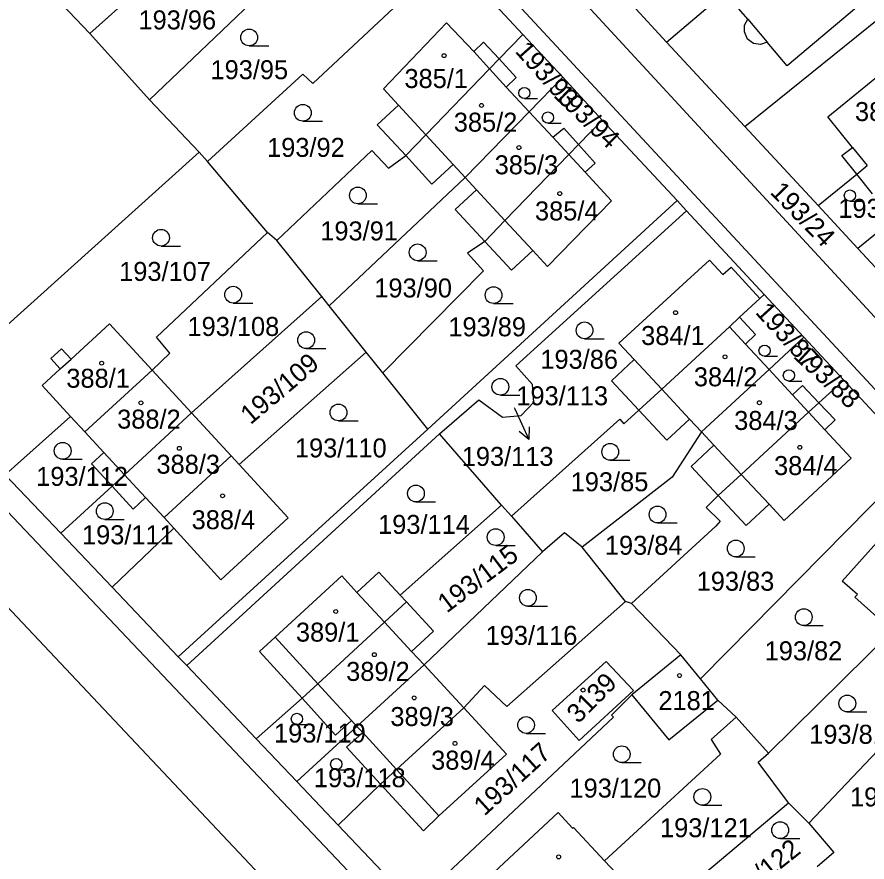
# Model space of a CAD drawing. Extents: x -735249 to -729401, y -1124843 to -1121828.
# Drawn here: x -733440.4 to -733364.3, y -1124132.9 to -1124057.2 of the extents above; entities that cross this region are included whole.
import ezdxf

# ---------------------------------------------------------------- set-up
doc = ezdxf.new("R2010")
doc.units = 0
for name, color, linetype in [('Vrstva 1', 7, 'Continuous'), ('Vrstva 16', 7, 'Continuous'), ('Vrstva 18', 7, 'Continuous'), ('Vrstva 19', 7, 'Continuous'), ('Vrstva 25', 7, 'Continuous'), ('Vrstva 4', 7, 'Continuous')]:
    doc.layers.add(name, color=color, linetype=linetype)

msp = doc.modelspace()

# ---------------------------------------------------------------- linework, layer by layer
at = {"layer": 'Vrstva 1'}
for points in [[(-733443.43, -1123997.61), (-733335.41, -1124114.67)], [(-733340.07, -1124115.95), (-733446.56, -1124001.17)], [(-733386.66, -1124159.2), (-733494.91, -1124044.89)], [(-733433.92, -1124058.7), (-733421.65, -1124047.72)], [(-733375.25, -1124067.04), (-733351.25, -1124047.65)], [(-733413.95, -1124063.17), (-733401.7, -1124051.71)], [(-733401.7, -1124051.71), (-733395.13, -1124058.78)], [(-733439.59, -1124052.74), (-733433.92, -1124058.7)], [(-733428.56, -1124064.65), (-733418.82, -1124055.29)], [(-733374.98, -1124057.42), (-733377.04, -1124055.02)], [(-733382.28, -1124059.46), (-733385.35, -1124056.14)], [(-733382.28, -1124059.46), (-733377.98, -1124055.83)], [(-733365.25, -1124056.37), (-733371.47, -1124061.59)], [(-733401.96, -1124057.73), (-733407.63, -1124063.64)], [(-733399.52, -1124060.31), (-733401.96, -1124057.73)], [(-733375.28, -1124057.96), (-733374.98, -1124057.42)], [(-733433.92, -1124058.7), (-733428.56, -1124064.65)], [(-733375.3, -1124058.56), (-733375.28, -1124057.96)], [(-733375.03, -1124059.22), (-733375.3, -1124058.56)], [(-733398.66, -1124059.46), (-733399.52, -1124060.31)], [(-733397.26, -1124060.98), (-733398.66, -1124059.46)], [(-733395.13, -1124058.78), (-733397.26, -1124060.98)], [(-733395.13, -1124058.78), (-733391.57, -1124062.62)], [(-733375.25, -1124067.04), (-733382.28, -1124059.46)], [(-733374.48, -1124059.59), (-733375.03, -1124059.22)], [(-733373.86, -1124059.69), (-733374.48, -1124059.59)], [(-733373.25, -1124059.48), (-733373.86, -1124059.69)], [(-733371.47, -1124061.59), (-733373.25, -1124059.48)], [(-733398.11, -1124061.86), (-733397.26, -1124060.98)], [(-733397.26, -1124060.98), (-733395.73, -1124062.64)], [(-733367.82, -1124066.17), (-733361.53, -1124061.02)], [(-733423.39, -1124070.16), (-733414.84, -1124062.34)], [(-733414.84, -1124062.34), (-733413.95, -1124063.17)], [(-733403.82, -1124067.77), (-733398.11, -1124061.86)], [(-733395.73, -1124062.64), (-733396.62, -1124063.5)], [(-733394.57, -1124065.7), (-733391.57, -1124062.62)], [(-733391.57, -1124062.62), (-733388.02, -1124066.45)], [(-733406.27, -1124065.11), (-733407.63, -1124063.64)], [(-733396.62, -1124063.5), (-733394.57, -1124065.7)], [(-733428.56, -1124064.65), (-733424.14, -1124069.34)], [(-733408.18, -1124066.87), (-733406.27, -1124065.11)], [(-733400.29, -1124071.59), (-733394.57, -1124065.7)], [(-733394.57, -1124065.7), (-733392.44, -1124067.99)], [(-733365.62, -1124068.9), (-733367.82, -1124066.17)], [(-733405.63, -1124069.64), (-733408.18, -1124066.87)], [(-733388.02, -1124066.45), (-733390.14, -1124068.64)], [(-733388.02, -1124066.45), (-733381.32, -1124073.66)], [(-733368.69, -1124074.11), (-733375.25, -1124067.04)], [(-733405.63, -1124069.64), (-733403.82, -1124067.77)], [(-733392.44, -1124067.99), (-733391.47, -1124067.17)], [(-733390.14, -1124068.64), (-733391.47, -1124067.17)], [(-733424.14, -1124069.34), (-733448.29, -1124091.06)], [(-733424.14, -1124069.34), (-733423.39, -1124070.16)], [(-733417.17, -1124077.24), (-733408.67, -1124069.18)], [(-733408.67, -1124069.18), (-733407.18, -1124070.75)], [(-733390.14, -1124068.64), (-733391.01, -1124069.54)], [(-733388.65, -1124070.3), (-733390.14, -1124068.64)], [(-733366.57, -1124069.64), (-733365.62, -1124068.9)], [(-733407.18, -1124070.75), (-733405.63, -1124069.64)], [(-733405.63, -1124069.64), (-733403.28, -1124072.19)], [(-733391.01, -1124069.54), (-733396.74, -1124075.45)], [(-733365.24, -1124071.3), (-733366.57, -1124069.64)], [(-733418.01, -1124076.51), (-733423.39, -1124070.16)], [(-733403.28, -1124072.19), (-733401.37, -1124070.42)], [(-733401.37, -1124070.42), (-733400.29, -1124071.59)], [(-733389.55, -1124071.11), (-733388.65, -1124070.3)], [(-733365.24, -1124071.3), (-733364.3, -1124070.53)], [(-733400.29, -1124071.59), (-733410.91, -1124081.61)], [(-733400.29, -1124071.59), (-733399.28, -1124072.69)], [(-733387.19, -1124073.69), (-733389.55, -1124071.11)], [(-733368.69, -1124074.11), (-733365.24, -1124071.3)], [(-733363.82, -1124073.06), (-733365.24, -1124071.3)], [(-733399.28, -1124072.69), (-733401.19, -1124074.45)], [(-733381.32, -1124073.66), (-733403.64, -1124094.13)], [(-733392.92, -1124079.58), (-733387.19, -1124073.69)], [(-733380.48, -1124074.57), (-733381.32, -1124073.66)], [(-733401.19, -1124074.45), (-733398.55, -1124077.32)], [(-733395.76, -1124088.47), (-733380.48, -1124074.57)], [(-733380.48, -1124074.57), (-733373.51, -1124082.08)], [(-733365.13, -1124077.95), (-733368.69, -1124074.11)], [(-733361, -1124074.59), (-733365.13, -1124077.95)], [(-733396.74, -1124075.45), (-733398.55, -1124077.32)], [(-733427.94, -1124085.91), (-733418.01, -1124076.51)], [(-733417.17, -1124077.24), (-733418.01, -1124076.51)], [(-733413.15, -1124082.25), (-733417.17, -1124077.24)], [(-733398.55, -1124077.32), (-733400.09, -1124078.38)], [(-733398.55, -1124077.32), (-733396.16, -1124079.91)], [(-733400.09, -1124078.38), (-733398.65, -1124079.97)], [(-733396.16, -1124079.91), (-733394.25, -1124078.14)], [(-733394.25, -1124078.14), (-733392.92, -1124079.58)], [(-733361.57, -1124081.79), (-733365.13, -1124077.95)], [(-733380.45, -1124080.86), (-733378.42, -1124079)], [(-733378.42, -1124079), (-733377.23, -1124080.3)], [(-733398.65, -1124079.97), (-733407.67, -1124089.09)], [(-733377.23, -1124080.3), (-733376.49, -1124079.62)], [(-733376.49, -1124079.62), (-733373.9, -1124082.44)], [(-733386.54, -1124086.43), (-733380.45, -1124080.86)], [(-733413.15, -1124082.25), (-733424.8, -1124092.69)], [(-733412.48, -1124083.09), (-733413.15, -1124082.25)], [(-733412.48, -1124083.09), (-733410.91, -1124081.61)], [(-733373.51, -1124082.08), (-733373.9, -1124082.44)], [(-733369.96, -1124085.91), (-733373.51, -1124082.08)], [(-733373.9, -1124082.44), (-733375.72, -1124084.12)], [(-733409.17, -1124087.23), (-733412.48, -1124083.09)], [(-733375.72, -1124084.12), (-733376.63, -1124084.96)], [(-733375.72, -1124084.12), (-733374.3, -1124085.67)], [(-733435.6, -1124087.86), (-733432.16, -1124084.7)], [(-733432.16, -1124084.7), (-733428.34, -1124088.85)], [(-733376.63, -1124084.96), (-733382.7, -1124090.55)], [(-733464.16, -1124085.8), (-733387.2, -1124167.51)], [(-733426.74, -1124087.32), (-733427.94, -1124085.91)], [(-733374.3, -1124085.67), (-733375.19, -1124086.54)], [(-733373.09, -1124088.8), (-733369.96, -1124085.91)], [(-733366.4, -1124089.74), (-733369.96, -1124085.91)], [(-733385.17, -1124087.9), (-733386.54, -1124086.43)], [(-733375.19, -1124086.54), (-733373.09, -1124088.8)], [(-733437.42, -1124087.81), (-733436.45, -1124086.93)], [(-733436.45, -1124086.93), (-733435.6, -1124087.86)], [(-733428.34, -1124088.85), (-733426.74, -1124087.32)], [(-733420.54, -1124097.31), (-733409.17, -1124087.23)], [(-733407.67, -1124089.09), (-733409.17, -1124087.23)], [(-733436.57, -1124088.74), (-733437.42, -1124087.81)], [(-733387.21, -1124089.8), (-733385.17, -1124087.9)], [(-733438.18, -1124090.22), (-733436.57, -1124088.74)], [(-733434.35, -1124094.38), (-733428.34, -1124088.85)], [(-733428.34, -1124088.85), (-733427.58, -1124089.67)], [(-733403.64, -1124094.13), (-733407.67, -1124089.09)], [(-733394.26, -1124090.15), (-733395.76, -1124088.47)], [(-733373.09, -1124088.8), (-733379.14, -1124094.37)], [(-733373.09, -1124088.8), (-733370.98, -1124091.07)], [(-733427.58, -1124089.67), (-733424.8, -1124092.69)], [(-733384.75, -1124092.44), (-733387.21, -1124089.8)], [(-733368.62, -1124091.78), (-733366.4, -1124089.74)], [(-733366.4, -1124089.74), (-733359.83, -1124096.83)], [(-733435.64, -1124092.99), (-733438.18, -1124090.22)], [(-733394.16, -1124091.72), (-733394.26, -1124090.15)], [(-733382.7, -1124090.55), (-733384.75, -1124092.44)], [(-733370.98, -1124091.07), (-733370.1, -1124090.22)], [(-733370.1, -1124090.22), (-733368.62, -1124091.78)], [(-733402.59, -1124094.55), (-733399.08, -1124091.5)], [(-733399.08, -1124091.5), (-733396.95, -1124093.07)], [(-733395.3, -1124092.91), (-733394.16, -1124091.72)], [(-733369.54, -1124092.63), (-733368.62, -1124091.78)], [(-733368.62, -1124091.78), (-733367.16, -1124093.31)], [(-733424.8, -1124092.69), (-733430.82, -1124098.23)], [(-733424.8, -1124092.69), (-733421.25, -1124096.54)], [(-733396.95, -1124093.07), (-733395.3, -1124092.91)], [(-733386.1, -1124093.65), (-733384.75, -1124092.44)], [(-733382.24, -1124095.13), (-733384.75, -1124092.44)], [(-733375.58, -1124098.2), (-733369.54, -1124092.63)], [(-733441.49, -1124098.22), (-733435.64, -1124092.99)], [(-733435.64, -1124092.99), (-733434.35, -1124094.38)], [(-733396.14, -1124101.92), (-733386.44, -1124093.23)], [(-733386.44, -1124093.23), (-733386.1, -1124093.65)], [(-733380.2, -1124093.23), (-733382.24, -1124095.13)], [(-733379.14, -1124094.37), (-733380.2, -1124093.23)], [(-733367.16, -1124093.31), (-733368.1, -1124094.19)], [(-733432.66, -1124096.23), (-733434.35, -1124094.38)], [(-733426, -1124114.53), (-733403.64, -1124094.13)], [(-733379.14, -1124094.37), (-733381.76, -1124098.44)], [(-733378.02, -1124095.58), (-733379.14, -1124094.37)], [(-733368.1, -1124094.19), (-733365.74, -1124096.75)], [(-733425.24, -1124115.32), (-733402.59, -1124094.55)], [(-733397.06, -1124100.95), (-733402.59, -1124094.55)], [(-733380.06, -1124097.48), (-733378.02, -1124095.58)], [(-733433.77, -1124097.25), (-733432.66, -1124096.23)], [(-733427.26, -1124102.06), (-733421.25, -1124096.54)], [(-733421.25, -1124096.54), (-733420.54, -1124097.31)], [(-733365.74, -1124096.75), (-733371.73, -1124102.32)], [(-733431.93, -1124099.25), (-733433.77, -1124097.25)], [(-733420.54, -1124097.31), (-733416.14, -1124102.09)], [(-733377.63, -1124100.09), (-733380.06, -1124097.48)], [(-733359.83, -1124096.83), (-733376.85, -1124114.08)], [(-733436.51, -1124103.46), (-733441.49, -1124098.22)], [(-733430.82, -1124098.23), (-733431.93, -1124099.25)], [(-733377.63, -1124100.09), (-733375.58, -1124098.2)], [(-733381.76, -1124098.44), (-733389.81, -1124104.72)], [(-733436.51, -1124103.46), (-733431.93, -1124099.25)], [(-733431.93, -1124099.25), (-733430.03, -1124101.31)], [(-733430.03, -1124101.31), (-733428.93, -1124100.27)], [(-733428.93, -1124100.27), (-733427.26, -1124102.06)], [(-733377.63, -1124100.09), (-733378.73, -1124101.15)], [(-733375.13, -1124102.77), (-733377.63, -1124100.09)], [(-733406.12, -1124109), (-733397.06, -1124100.95)], [(-733397.06, -1124100.95), (-733396.14, -1124101.92)], [(-733378.73, -1124101.15), (-733377.46, -1124102.39)], [(-733373.09, -1124100.86), (-733375.13, -1124102.77)], [(-733371.73, -1124102.32), (-733373.09, -1124100.86)], [(-733427.26, -1124102.06), (-733426.39, -1124103)], [(-733416.14, -1124102.09), (-733422.17, -1124107.64)], [(-733396.14, -1124101.92), (-733393.39, -1124105.13)], [(-733366.53, -1124107.74), (-733361.37, -1124101.98)], [(-733377.84, -1124102.82), (-733385.42, -1124109.76)], [(-733377.46, -1124102.39), (-733377.84, -1124102.82)], [(-733431.92, -1124108.29), (-733436.51, -1124103.46)], [(-733426.39, -1124103), (-733431.92, -1124108.29)], [(-733422.17, -1124107.64), (-733426.39, -1124103)], [(-733391.42, -1124103.43), (-733393.39, -1124105.13)], [(-733389.81, -1124104.72), (-733391.42, -1124103.43)], [(-733403.98, -1124115.26), (-733393.39, -1124105.13)], [(-733385.93, -1124109.57), (-733389.81, -1124104.72)], [(-733417.33, -1124112.77), (-733411.36, -1124107.28)], [(-733411.36, -1124107.28), (-733409.99, -1124108.76)], [(-733409.99, -1124108.76), (-733408.03, -1124106.94)], [(-733408.03, -1124106.94), (-733406.12, -1124109)], [(-733365.17, -1124108.94), (-733366.53, -1124107.74)], [(-733431.92, -1124108.29), (-733426, -1124114.53)], [(-733365.4, -1124109.2), (-733365.17, -1124108.94)], [(-733407.53, -1124111.42), (-733405.56, -1124109.61)], [(-733406.12, -1124109), (-733405.56, -1124109.61)], [(-733405.56, -1124109.61), (-733403.14, -1124112.22)], [(-733396.58, -1124118.98), (-733385.93, -1124109.57)], [(-733385.42, -1124109.76), (-733385.93, -1124109.57)], [(-733362.03, -1124112.2), (-733365.4, -1124109.2)], [(-733385.42, -1124109.76), (-733380.99, -1124114.35)], [(-733413.51, -1124116.94), (-733407.53, -1124111.42)], [(-733403.14, -1124112.22), (-733405.1, -1124114.04)], [(-733373.14, -1124123.17), (-733362.03, -1124112.2)], [(-733418.71, -1124114.04), (-733417.33, -1124112.77)], [(-733414.91, -1124118.23), (-733418.71, -1124114.04)], [(-733405.1, -1124114.04), (-733403.98, -1124115.26)], [(-733376.85, -1124114.08), (-733379.23, -1124116.5)], [(-733426, -1124114.53), (-733425.24, -1124115.32)], [(-733392.51, -1124119.34), (-733387.68, -1124114.96)], [(-733387.68, -1124114.96), (-733385.24, -1124117.54)], [(-733380.99, -1124114.35), (-733385.38, -1124117.94)], [(-733379.23, -1124116.5), (-733380.99, -1124114.35)], [(-733425.24, -1124115.32), (-733419.01, -1124121.89)], [(-733403.98, -1124115.26), (-733410, -1124120.77)], [(-733400.43, -1124119.1), (-733403.98, -1124115.26)], [(-733377.68, -1124118.4), (-733379.23, -1124116.5)], [(-733414.91, -1124118.23), (-733413.51, -1124116.94)], [(-733400.43, -1124119.1), (-733398.56, -1124117.09)], [(-733398.56, -1124117.09), (-733396.58, -1124118.98)], [(-733385.24, -1124117.54), (-733390.08, -1124122.02)], [(-733387.21, -1124119.75), (-733385.38, -1124117.94)], [(-733385.38, -1124117.94), (-733382.07, -1124121.98)], [(-733419.01, -1124121.89), (-733414.91, -1124118.23)], [(-733411.92, -1124121.54), (-733414.91, -1124118.23)], [(-733382.07, -1124121.98), (-733377.68, -1124118.4)], [(-733377.68, -1124118.4), (-733376.04, -1124119.94)], [(-733369.52, -1124129.43), (-733358.9, -1124118.22)], [(-733406.46, -1124124.61), (-733400.43, -1124119.1)], [(-733396.6, -1124123.24), (-733400.43, -1124119.1)], [(-733390.08, -1124122.02), (-733392.51, -1124119.34)], [(-733410.47, -1124120.25), (-733411.92, -1124121.54)], [(-733410, -1124120.77), (-733410.47, -1124120.25)], [(-733404.89, -1124136.75), (-733387.03, -1124119.94)], [(-733387.03, -1124119.94), (-733387.21, -1124119.75)], [(-733376.04, -1124119.94), (-733378.28, -1124121.93)], [(-733373.14, -1124123.17), (-733376.04, -1124119.94)], [(-733415.39, -1124125.7), (-733410, -1124120.77)], [(-733410, -1124120.77), (-733409.48, -1124121.3)], [(-733409.48, -1124121.3), (-733410.93, -1124122.63)], [(-733419.01, -1124121.89), (-733415.39, -1124125.7)], [(-733410.93, -1124122.63), (-733407.9, -1124125.93)], [(-733378.28, -1124121.93), (-733377.43, -1124123.24)], [(-733402.65, -1124128.78), (-733396.6, -1124123.24)], [(-733377.43, -1124123.24), (-733387.82, -1124132.81)], [(-733374.05, -1124123.96), (-733373.14, -1124123.17)], [(-733371.36, -1124127.62), (-733374.05, -1124123.96)], [(-733407.9, -1124125.93), (-733406.46, -1124124.61)], [(-733415.39, -1124125.7), (-733411.68, -1124129.6)], [(-733411.68, -1124129.6), (-733407.9, -1124125.93)], [(-733407.9, -1124125.93), (-733404.04, -1124130.13)], [(-733381.47, -1124136.12), (-733371.36, -1124127.62)], [(-733371.36, -1124127.62), (-733369.52, -1124129.43)], [(-733397.7, -1124133.83), (-733391.98, -1124128.49)], [(-733391.98, -1124128.49), (-733390.7, -1124129.87)], [(-733404.04, -1124130.13), (-733402.65, -1124128.78)], [(-733369.52, -1124129.43), (-733367.29, -1124132.05)], [(-733411.68, -1124129.6), (-733404.89, -1124136.75)], [(-733390.7, -1124129.87), (-733390.6, -1124129.81)], [(-733390.6, -1124129.81), (-733387.82, -1124132.81)], [(-733367.29, -1124132.05), (-733368.79, -1124133.35)], [(-733387.82, -1124132.81), (-733386.79, -1124133.92)]]:
    msp.add_lwpolyline(points, dxfattribs=at)
at = {"layer": 'Vrstva 16'}
msp.add_lwpolyline([(-733395.92, -1124092.2), (-733395.86, -1124092.33)], dxfattribs=at)
at = {"layer": 'Vrstva 25'}
for points in [[(-733419.65, -1124059.8), (-733417.9, -1124059.8)], [(-733395, -1124064.53), (-733393.827, -1124064.53)], [(-733414.84, -1124066.55), (-733413.09, -1124066.55)], [(-733392.89, -1124066.73), (-733391.717, -1124066.73)], [(-733365.85, -1124073.72), (-733364.677, -1124073.72)], [(-733409.91, -1124073.95), (-733408.16, -1124073.95)], [(-733427.54, -1124077.74), (-733425.79, -1124077.74)], [(-733404.56, -1124079.05), (-733402.81, -1124079.05)], [(-733421.08, -1124082.84), (-733419.33, -1124082.84)], [(-733397.76, -1124082.88), (-733396.01, -1124082.88)], [(-733389.61, -1124086.04), (-733387.86, -1124086.04)], [(-733414.54, -1124086.92), (-733412.79, -1124086.92)], [(-733373.49, -1124087.61), (-733372.317, -1124087.61)], [(-733371.31, -1124089.83), (-733370.137, -1124089.83)], [(-733397.15, -1124091.09), (-733395.4, -1124091.09)], [(-733395.86, -1124092.33), (-733394.602, -1124095.053)], [(-733411.65, -1124093.39), (-733409.9, -1124093.39)], [(-733394.568, -1124093.935), (-733394.602, -1124095.053), (-733395.475, -1124094.355)], [(-733436.35, -1124096.83), (-733434.6, -1124096.83)], [(-733387.31, -1124096.92), (-733385.56, -1124096.92)], [(-733404.71, -1124100.65), (-733402.96, -1124100.65)], [(-733432.58, -1124102.23), (-733430.83, -1124102.23)], [(-733383.07, -1124102.53), (-733381.32, -1124102.53)], [(-733397.57, -1124104.56), (-733395.82, -1124104.56)], [(-733376.07, -1124105.58), (-733374.32, -1124105.58)], [(-733394.68, -1124110), (-733392.93, -1124110)], [(-733369.98, -1124111.73), (-733368.23, -1124111.73)], [(-733366.08, -1124119.46), (-733364.33, -1124119.46)], [(-733415.37, -1124120.59), (-733414.197, -1124120.59)], [(-733394.85, -1124121.39), (-733393.1, -1124121.39)], [(-733386.28, -1124124.01), (-733384.53, -1124124.01)], [(-733411.85, -1124124.65), (-733410.677, -1124124.65)], [(-733379.06, -1124127.83), (-733377.31, -1124127.83)], [(-733372.09, -1124130.81), (-733370.34, -1124130.81)]]:
    msp.add_lwpolyline(points, dxfattribs=at)
for centre, radius in [((-733419.65, -1124059.05), 0.75), ((-733402.19, -1124060.68), 0.175), ((-733395, -1124064.028), 0.503), ((-733414.84, -1124065.8), 0.75), ((-733398.84, -1124065.14), 0.175), ((-733392.89, -1124066.228), 0.503), ((-733395.49, -1124068.92), 0.175), ((-733409.91, -1124073.2), 0.75), ((-733391.83, -1124073.04), 0.175), ((-733365.85, -1124073.218), 0.503), ((-733427.54, -1124076.99), 0.75), ((-733404.56, -1124078.3), 0.75), ((-733421.08, -1124082.09), 0.75), ((-733397.76, -1124082.13), 0.75), ((-733381.46, -1124083.7), 0.175), ((-733389.61, -1124085.29), 0.75), ((-733414.54, -1124086.17), 0.75), ((-733373.49, -1124087.107), 0.503), ((-733377.03, -1124087.66), 0.175), ((-733432.86, -1124088.23), 0.175), ((-733371.309, -1124089.328), 0.503), ((-733397.15, -1124090.34), 0.75), ((-733429.34, -1124091.78), 0.175), ((-733411.65, -1124092.64), 0.75), ((-733373.95, -1124091.77), 0.175), ((-733436.35, -1124096.08), 0.75), ((-733425.9, -1124095.86), 0.175), ((-733387.31, -1124096.17), 0.75), ((-733370.33, -1124095.77), 0.175), ((-733404.71, -1124099.9), 0.75), ((-733422.03, -1124100.11), 0.175), ((-733432.58, -1124101.48), 0.75), ((-733383.07, -1124101.78), 0.75), ((-733397.57, -1124103.81), 0.75), ((-733376.07, -1124104.83), 0.75), ((-733394.68, -1124109.25), 0.75), ((-733411.89, -1124110.47), 0.175), ((-733369.98, -1124110.98), 0.75), ((-733408.44, -1124114.34), 0.175), ((-733381.11, -1124116.21), 0.175), ((-733404.87, -1124118.21), 0.175), ((-733389.74, -1124117.51), 0.175), ((-733366.08, -1124118.71), 0.75), ((-733415.37, -1124120.088), 0.503), ((-733394.85, -1124120.64), 0.75), ((-733401.21, -1124122.29), 0.175), ((-733386.28, -1124123.26), 0.75), ((-733411.85, -1124124.147), 0.503), ((-733379.06, -1124127.08), 0.75), ((-733372.09, -1124130.06), 0.75), ((-733391.93, -1124132.45), 0.175)]:
    msp.add_circle(centre, radius, dxfattribs=at)
at = {"layer": 'Vrstva 4'}
for points in [[(-733374.98, -1124057.42), (-733373.25, -1124059.48)], [(-733399.52, -1124060.31), (-733398.11, -1124061.86)], [(-733398.11, -1124061.86), (-733396.62, -1124063.5)], [(-733406.27, -1124065.11), (-733403.82, -1124067.77)], [(-733403.82, -1124067.77), (-733401.37, -1124070.42)], [(-733392.44, -1124067.99), (-733391.01, -1124069.54)], [(-733365.62, -1124068.9), (-733364.3, -1124070.53)], [(-733391.01, -1124069.54), (-733389.55, -1124071.11)], [(-733399.28, -1124072.69), (-733396.74, -1124075.45)], [(-733396.74, -1124075.45), (-733394.25, -1124078.14)], [(-733376.63, -1124084.96), (-733375.19, -1124086.54)], [(-733436.57, -1124088.74), (-733435.6, -1124087.86)], [(-733385.17, -1124087.9), (-733382.7, -1124090.55)], [(-733382.7, -1124090.55), (-733380.2, -1124093.23)], [(-733370.98, -1124091.07), (-733369.54, -1124092.63)], [(-733369.54, -1124092.63), (-733368.1, -1124094.19)], [(-733378.02, -1124095.58), (-733375.58, -1124098.2)], [(-733432.66, -1124096.23), (-733430.82, -1124098.23)], [(-733430.82, -1124098.23), (-733428.93, -1124100.27)], [(-733375.58, -1124098.2), (-733373.09, -1124100.86)], [(-733409.99, -1124108.76), (-733407.53, -1124111.42)], [(-733407.53, -1124111.42), (-733405.1, -1124114.04)], [(-733417.33, -1124112.77), (-733413.51, -1124116.94)], [(-733413.51, -1124116.94), (-733410.47, -1124120.25)], [(-733409.48, -1124121.3), (-733406.46, -1124124.61)], [(-733406.46, -1124124.61), (-733402.65, -1124128.78)]]:
    msp.add_lwpolyline(points, dxfattribs=at)

# ---------------------------------------------------------------- texts
at = {"layer": 'Vrstva 16'}
msp.add_text('193/113', height=1.7, dxfattribs=at).set_placement((-733400.607, -1124097.43))
at = {"layer": 'Vrstva 18'}
for s, p in [('193/96', (-733429.56, -1124058.33)), ('193/95', (-733423.11, -1124062.79)), ('193/92', (-733418.04, -1124069.75)), ('193/69', (-733366.88, -1124075.21)), ('193/91', (-733413.28, -1124077.23)), ('193/107', (-733431.29, -1124080.86)), ('193/90', (-733408.44, -1124082.34)), ('193/108', (-733425.17, -1124085.79)), ('193/89', (-733401.81, -1124085.82)), ('193/86', (-733393.57, -1124088.73)), ('193/113', (-733395.72, -1124092)), ('193/110', (-733415.55, -1124096.67)), ('193/112', (-733438.72, -1124099.22)), ('193/85', (-733390.85, -1124099.7)), ('193/114', (-733408.1, -1124103.52)), ('193/111', (-733434.62, -1124104.45)), ('193/84', (-733387.79, -1124105.39)), ('193/83', (-733379.57, -1124108.61)), ('193/116', (-733398.47, -1124113.46)), ('193/82', (-733373.48, -1124114.84)), ('193/119', (-733417.42, -1124122.21)), ('193/81', (-733369.49, -1124122.32)), ('193/118', (-733413.85, -1124126.21)), ('193/120', (-733390.96, -1124127.14)), ('193/80', (-733365.84, -1124127.93)), ('193/121', (-733382.85, -1124130.69))]:
    msp.add_text(s, height=1.7, dxfattribs=at).set_placement(p)
for s, rotation, p in [('193/93', 311.80248, (-733395.908, -1124060.325)), ('193/94', 316.10251, (-733392.468, -1124064.315)), ('193/24', 314.2025, (-733373.078, -1124072.973)), ('193/87', 312.40248, (-733374.388, -1124083.722)), ('193/88', 317.20252, (-733370.998, -1124087.69)), ('193/109', 40.20032, (-733419.527, -1124093.789)), ('193/115', 37.00029, (-733401.951, -1124110.66)), ('193/117', 42.20034, (-733398.577, -1124128.848)), ('193/122', 38.50031, (-733376.558, -1124137.159))]:
    msp.add_text(s, height=1.7, rotation=rotation, dxfattribs=at).set_placement(p)
at = {"layer": 'Vrstva 19'}
for s, p in [('385/1', (-733405.74, -1124063.58)), ('381/1', (-733365.39, -1124066.54)), ('385/2', (-733401.32, -1124067.49)), ('385/3', (-733397.66, -1124071.31)), ('385/4', (-733394.05, -1124075.44)), ('384/1', (-733384.54, -1124086.6)), ('388/1', (-733436.02, -1124090.43)), ('384/2', (-733379.82, -1124090.3)), ('388/2', (-733431.47, -1124094.09)), ('384/3', (-733376.21, -1124094.21)), ('388/3', (-733427.95, -1124098.13)), ('384/4', (-733372.64, -1124098.25)), ('388/4', (-733424.8, -1124103.1)), ('389/1', (-733415.46, -1124113.17)), ('389/2', (-733410.96, -1124116.69)), ('2181', (-733383, -1124119.3)), ('389/3', (-733407, -1124120.73)), ('389/4', (-733403.35, -1124124.64))]:
    msp.add_text(s, height=1.7, dxfattribs=at).set_placement(p)
msp.add_text('3139', height=1.7, rotation=45.00036, dxfattribs=at).set_placement((-733390.175, -1124120.583))

doc.saveas('drawing.dxf')
